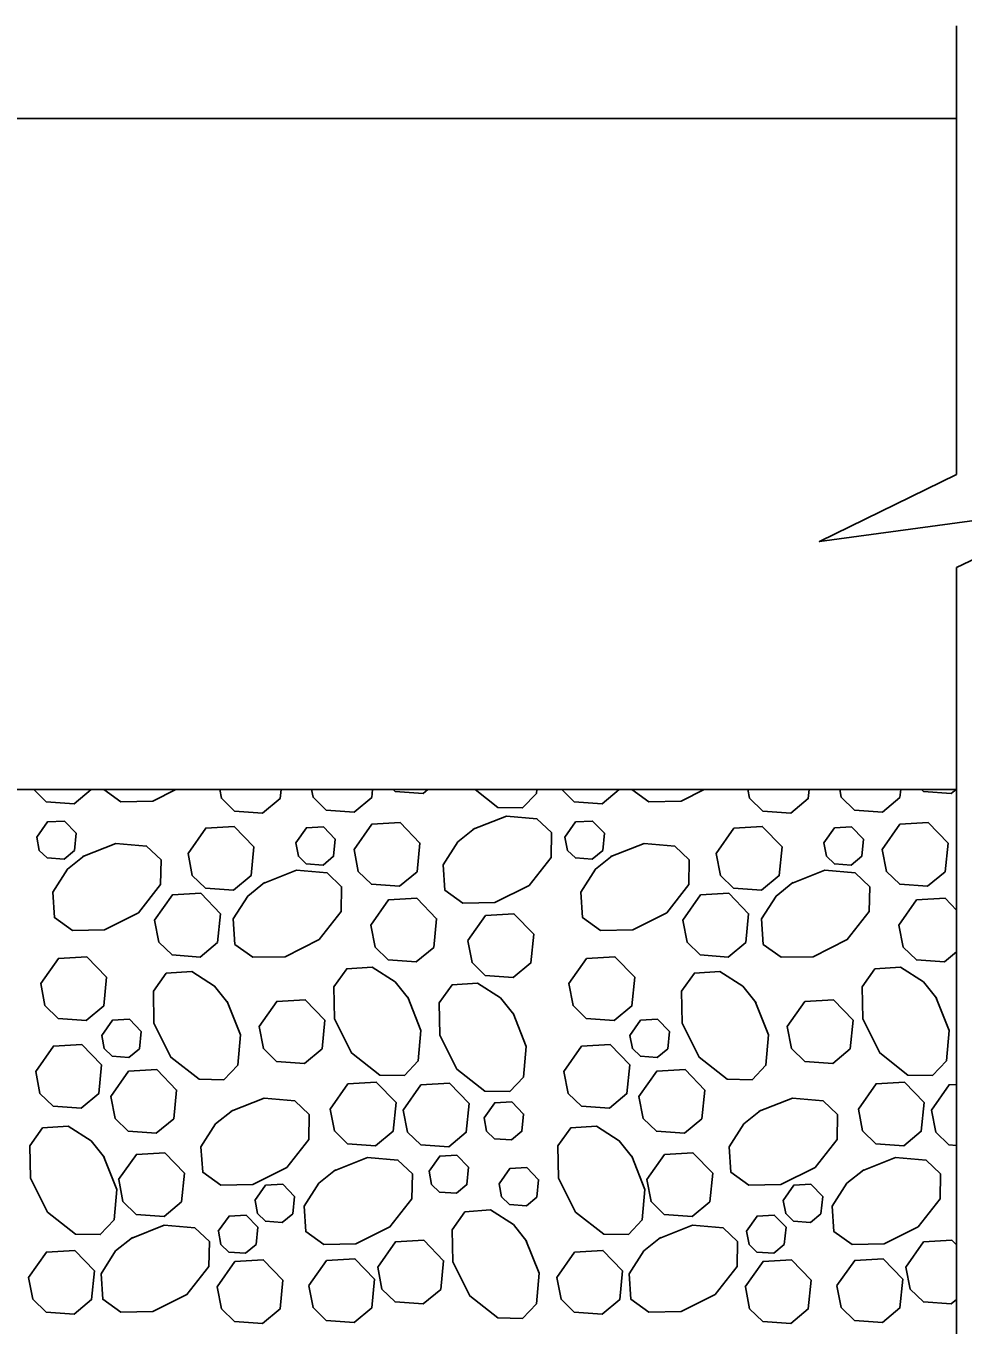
# Model space of a CAD drawing. Extents: x 636530 to 644067, y 294168 to 299122.
# Drawn here: x 641949.09 to 641984.55, y 296128.07 to 296177.23 of the extents above; entities that cross this region are included whole.
import ezdxf

# ---------------------------------------------------------------- set-up
doc = ezdxf.new("R2010")
doc.units = 0
doc.layers.add('1', color=7, linetype='Continuous')

msp = doc.modelspace()

# ---------------------------------------------------------------- linework, layer by layer
at = {"layer": '1'}
for p, q in [((641984.305, 296177.23), (641984.305, 296160.253)), ((641771.851, 296173.73), (641984.305, 296173.73)), ((641984.305, 296156.734), (641984.305, 296123.331)), ((641929.332, 296148.331), (641984.308, 296148.331))]:
    msp.add_line(p, q, dxfattribs=at)
for points in [[(641984.305, 296160.253), (641979.119, 296157.715), (641989.268, 296159.095), (641984.305, 296156.734)], [(641951.554, 296148.331), (641950.913, 296147.798), (641949.853, 296147.874), (641949.383, 296148.331)], [(641954.767, 296148.331), (641953.893, 296147.894), (641952.679, 296147.872), (641952.034, 296148.331)], [(641958.744, 296148.331), (641958.71, 296147.994), (641958.047, 296147.443), (641956.987, 296147.52), (641956.489, 296148.003), (641956.425, 296148.331)], [(641962.209, 296148.331), (641962.179, 296148.034), (641961.516, 296147.482), (641960.456, 296147.559), (641959.957, 296148.043), (641959.902, 296148.331)], [(641964.3, 296148.331), (641964.123, 296148.184), (641963.063, 296148.261), (641962.991, 296148.331)], [(641968.422, 296148.331), (641968.41, 296148.187), (641967.888, 296147.638), (641966.95, 296147.655), (641966.087, 296148.331)], [(641971.543, 296148.331), (641970.902, 296147.798), (641969.842, 296147.874), (641969.371, 296148.331)], [(641974.755, 296148.331), (641973.881, 296147.894), (641972.667, 296147.872), (641972.023, 296148.331)], [(641978.732, 296148.331), (641978.699, 296147.994), (641978.036, 296147.443), (641976.976, 296147.52), (641976.477, 296148.003), (641976.414, 296148.331)], [(641982.197, 296148.331), (641982.167, 296148.034), (641981.504, 296147.482), (641980.444, 296147.559), (641979.946, 296148.043), (641979.89, 296148.331)], [(641984.288, 296148.331), (641984.111, 296148.184), (641983.052, 296148.261), (641982.98, 296148.331)], [(641966.017, 296146.829), (641967.275, 296147.327), (641968.43, 296147.228), (641968.979, 296146.706), (641968.962, 296145.768), (641968.129, 296144.703), (641966.841, 296144.059), (641965.627, 296144.038), (641964.944, 296144.523), (641964.879, 296145.49), (641965.433, 296146.355), (641966.068, 296146.861)], [(641949.499, 296146.533), (641949.902, 296147.107), (641950.546, 296147.143), (641950.994, 296146.679), (641950.929, 296146.029), (641950.531, 296145.698), (641949.895, 296145.744), (641949.596, 296146.034), (641949.499, 296146.533)], [(641955.224, 296145.919), (641955.896, 296146.875), (641956.969, 296146.937), (641957.716, 296146.163), (641957.608, 296145.079), (641956.945, 296144.527), (641955.885, 296144.604), (641955.386, 296145.088), (641955.224, 296145.919)], [(641959.303, 296146.312), (641959.706, 296146.886), (641960.35, 296146.923), (641960.798, 296146.458), (641960.733, 296145.808), (641960.336, 296145.477), (641959.699, 296145.523), (641959.4, 296145.813), (641959.303, 296146.312)], [(641961.506, 296146.064), (641962.178, 296147.021), (641963.252, 296147.082), (641963.998, 296146.308), (641963.89, 296145.224), (641963.227, 296144.673), (641962.167, 296144.749), (641961.668, 296145.233), (641961.507, 296146.064)], [(641969.487, 296146.533), (641969.891, 296147.107), (641970.535, 296147.143), (641970.982, 296146.679), (641970.918, 296146.029), (641970.52, 296145.698), (641969.884, 296145.744), (641969.585, 296146.034), (641969.488, 296146.533)], [(641975.212, 296145.919), (641975.885, 296146.875), (641976.958, 296146.937), (641977.704, 296146.163), (641977.596, 296145.079), (641976.933, 296144.527), (641975.873, 296144.604), (641975.375, 296145.088), (641975.213, 296145.919)], [(641979.291, 296146.312), (641979.695, 296146.886), (641980.339, 296146.923), (641980.787, 296146.458), (641980.722, 296145.808), (641980.324, 296145.477), (641979.688, 296145.523), (641979.389, 296145.813), (641979.292, 296146.312)], [(641981.495, 296146.064), (641982.167, 296147.021), (641983.24, 296147.082), (641983.986, 296146.308), (641983.878, 296145.224), (641983.215, 296144.673), (641982.156, 296144.749), (641981.657, 296145.233), (641981.495, 296146.064)], [(641951.241, 296145.796), (641952.498, 296146.295), (641953.654, 296146.195), (641954.203, 296145.673), (641954.185, 296144.736), (641953.352, 296143.67), (641952.064, 296143.026), (641950.85, 296143.005), (641950.167, 296143.491), (641950.102, 296144.457), (641950.657, 296145.322), (641951.292, 296145.829)], [(641971.229, 296145.796), (641972.487, 296146.295), (641973.642, 296146.195), (641974.191, 296145.673), (641974.174, 296144.736), (641973.34, 296143.67), (641972.053, 296143.026), (641970.839, 296143.005), (641970.156, 296143.491), (641970.091, 296144.457), (641970.645, 296145.322), (641971.28, 296145.829)], [(641958.073, 296144.78), (641959.331, 296145.278), (641960.486, 296145.178), (641961.035, 296144.656), (641961.018, 296143.719), (641960.184, 296142.654), (641958.896, 296142.01), (641957.683, 296141.988), (641956.999, 296142.474), (641956.935, 296143.441), (641957.489, 296144.305), (641958.124, 296144.812)], [(641978.062, 296144.78), (641979.319, 296145.278), (641980.475, 296145.178), (641981.024, 296144.656), (641981.006, 296143.719), (641980.173, 296142.654), (641978.885, 296142.01), (641977.671, 296141.988), (641976.988, 296142.474), (641976.923, 296143.441), (641977.478, 296144.305), (641978.113, 296144.812)], [(641953.959, 296143.389), (641954.631, 296144.345), (641955.704, 296144.407), (641956.451, 296143.633), (641956.343, 296142.549), (641955.68, 296141.997), (641954.62, 296142.074), (641954.121, 296142.558), (641953.959, 296143.389)], [(641973.947, 296143.389), (641974.62, 296144.345), (641975.693, 296144.407), (641976.439, 296143.633), (641976.331, 296142.549), (641975.668, 296141.997), (641974.608, 296142.074), (641974.11, 296142.558), (641973.948, 296143.389)], [(641962.139, 296143.201), (641962.811, 296144.158), (641963.884, 296144.219), (641964.63, 296143.445), (641964.522, 296142.361), (641963.859, 296141.81), (641962.8, 296141.886), (641962.301, 296142.37), (641962.139, 296143.201)], [(641982.127, 296143.201), (641982.799, 296144.158), (641983.873, 296144.219), (641984.308, 296143.768)], [(641965.814, 296142.616), (641966.486, 296143.572), (641967.56, 296143.633), (641968.306, 296142.86), (641968.198, 296141.776), (641967.535, 296141.224), (641966.475, 296141.301), (641965.977, 296141.784), (641965.815, 296142.615)], [(641984.308, 296142.192), (641983.848, 296141.81), (641982.788, 296141.886), (641982.29, 296142.37), (641982.128, 296143.201)], [(641949.648, 296140.989), (641950.32, 296141.946), (641951.393, 296142.007), (641952.14, 296141.233), (641952.032, 296140.149), (641951.369, 296139.598), (641950.309, 296139.674), (641949.81, 296140.158), (641949.648, 296140.989)], [(641969.636, 296140.989), (641970.309, 296141.946), (641971.382, 296142.007), (641972.128, 296141.233), (641972.02, 296140.149), (641971.357, 296139.598), (641970.297, 296139.674), (641969.799, 296140.158), (641969.637, 296140.989)], [(641956.705, 296140.314), (641957.204, 296139.057), (641957.104, 296137.901), (641956.582, 296137.352), (641955.644, 296137.37), (641954.579, 296138.203), (641953.935, 296139.491), (641953.914, 296140.705), (641954.399, 296141.388), (641955.366, 296141.452), (641956.231, 296140.898), (641956.737, 296140.263)], [(641963.538, 296140.477), (641964.036, 296139.219), (641963.936, 296138.064), (641963.414, 296137.515), (641962.477, 296137.532), (641961.412, 296138.366), (641960.768, 296139.654), (641960.746, 296140.867), (641961.232, 296141.551), (641962.199, 296141.615), (641963.063, 296141.061), (641963.57, 296140.426)], [(641976.693, 296140.314), (641977.192, 296139.057), (641977.092, 296137.901), (641976.57, 296137.352), (641975.633, 296137.37), (641974.568, 296138.203), (641973.924, 296139.491), (641973.902, 296140.705), (641974.388, 296141.388), (641975.355, 296141.452), (641976.219, 296140.898), (641976.726, 296140.263)], [(641983.526, 296140.477), (641984.025, 296139.219), (641983.925, 296138.064), (641983.403, 296137.515), (641982.465, 296137.532), (641981.4, 296138.366), (641980.756, 296139.654), (641980.735, 296140.867), (641981.22, 296141.551), (641982.187, 296141.615), (641983.052, 296141.061), (641983.558, 296140.426)], [(641967.523, 296139.867), (641968.022, 296138.609), (641967.922, 296137.454), (641967.4, 296136.905), (641966.463, 296136.922), (641965.397, 296137.756), (641964.754, 296139.044), (641964.732, 296140.257), (641965.218, 296140.941), (641966.184, 296141.005), (641967.049, 296140.451), (641967.556, 296139.816)], [(641957.913, 296139.363), (641958.585, 296140.319), (641959.658, 296140.38), (641960.405, 296139.607), (641960.297, 296138.523), (641959.634, 296137.971), (641958.574, 296138.048), (641958.075, 296138.531), (641957.913, 296139.363)], [(641977.901, 296139.363), (641978.573, 296140.319), (641979.647, 296140.38), (641980.393, 296139.607), (641980.285, 296138.523), (641979.622, 296137.971), (641978.562, 296138.048), (641978.064, 296138.531), (641977.902, 296139.363)], [(641951.958, 296139.03), (641952.361, 296139.604), (641953.005, 296139.641), (641953.453, 296139.176), (641953.388, 296138.526), (641952.99, 296138.195), (641952.354, 296138.241), (641952.055, 296138.531), (641951.958, 296139.03)], [(641971.946, 296139.03), (641972.35, 296139.604), (641972.994, 296139.641), (641973.441, 296139.176), (641973.377, 296138.526), (641972.979, 296138.195), (641972.343, 296138.241), (641972.044, 296138.531), (641971.947, 296139.03)], [(641949.46, 296137.669), (641950.132, 296138.625), (641951.205, 296138.686), (641951.951, 296137.913), (641951.843, 296136.828), (641951.18, 296136.277), (641950.12, 296136.354), (641949.622, 296136.837), (641949.46, 296137.668)], [(641969.448, 296137.669), (641970.12, 296138.625), (641971.194, 296138.686), (641971.94, 296137.913), (641971.832, 296136.828), (641971.169, 296136.277), (641970.109, 296136.354), (641969.61, 296136.837), (641969.449, 296137.668)], [(641952.3, 296136.719), (641952.973, 296137.675), (641954.046, 296137.737), (641954.792, 296136.963), (641954.684, 296135.879), (641954.021, 296135.327), (641952.961, 296135.404), (641952.463, 296135.888), (641952.301, 296136.719)], [(641972.289, 296136.719), (641972.961, 296137.675), (641974.034, 296137.737), (641974.781, 296136.963), (641974.673, 296135.879), (641974.01, 296135.327), (641972.95, 296135.404), (641972.451, 296135.888), (641972.289, 296136.719)], [(641960.603, 296136.245), (641961.275, 296137.202), (641962.349, 296137.263), (641963.095, 296136.489), (641962.987, 296135.405), (641962.324, 296134.854), (641961.264, 296134.93), (641960.766, 296135.414), (641960.604, 296136.245)], [(641963.369, 296136.204), (641964.041, 296137.161), (641965.114, 296137.222), (641965.861, 296136.448), (641965.753, 296135.364), (641965.089, 296134.813), (641964.03, 296134.89), (641963.531, 296135.373), (641963.369, 296136.204)], [(641980.592, 296136.245), (641981.264, 296137.202), (641982.337, 296137.263), (641983.083, 296136.489), (641982.975, 296135.405), (641982.312, 296134.854), (641981.253, 296134.93), (641980.754, 296135.414), (641980.592, 296136.245)], [(641983.357, 296136.204), (641984.029, 296137.161), (641984.308, 296137.177)], [(641956.853, 296136.158), (641958.111, 296136.656), (641959.266, 296136.556), (641959.815, 296136.034), (641959.798, 296135.097), (641958.964, 296134.032), (641957.676, 296133.388), (641956.463, 296133.366), (641955.779, 296133.852), (641955.715, 296134.819), (641956.269, 296135.683), (641956.904, 296136.19)], [(641966.428, 296135.909), (641966.831, 296136.483), (641967.475, 296136.52), (641967.923, 296136.055), (641967.858, 296135.405), (641967.46, 296135.074), (641966.824, 296135.12), (641966.525, 296135.41), (641966.428, 296135.909)], [(641976.842, 296136.158), (641978.099, 296136.656), (641979.255, 296136.556), (641979.804, 296136.034), (641979.786, 296135.097), (641978.953, 296134.032), (641977.665, 296133.388), (641976.451, 296133.366), (641975.768, 296133.852), (641975.703, 296134.819), (641976.258, 296135.683), (641976.892, 296136.19)], [(641984.308, 296134.869), (641984.018, 296134.89), (641983.52, 296135.373), (641983.358, 296136.204)], [(641952.028, 296134.458), (641952.527, 296133.2), (641952.427, 296132.045), (641951.905, 296131.496), (641950.967, 296131.513), (641949.902, 296132.347), (641949.258, 296133.634), (641949.237, 296134.848), (641949.722, 296135.531), (641950.689, 296135.596), (641951.554, 296135.042), (641952.06, 296134.407)], [(641972.016, 296134.458), (641972.515, 296133.2), (641972.415, 296132.045), (641971.893, 296131.496), (641970.956, 296131.513), (641969.89, 296132.347), (641969.247, 296133.634), (641969.225, 296134.848), (641969.711, 296135.531), (641970.678, 296135.596), (641971.542, 296135.042), (641972.049, 296134.407)], [(641952.599, 296133.573), (641953.272, 296134.529), (641954.345, 296134.59), (641955.091, 296133.817), (641954.983, 296132.733), (641954.32, 296132.181), (641953.26, 296132.258), (641952.762, 296132.741), (641952.6, 296133.573)], [(641960.755, 296133.911), (641962.013, 296134.41), (641963.168, 296134.31), (641963.717, 296133.788), (641963.7, 296132.85), (641962.866, 296131.785), (641961.578, 296131.141), (641960.365, 296131.12), (641959.681, 296131.605), (641959.617, 296132.572), (641960.171, 296133.437), (641960.806, 296133.943)], [(641964.347, 296133.891), (641964.75, 296134.465), (641965.394, 296134.502), (641965.842, 296134.038), (641965.777, 296133.387), (641965.379, 296133.056), (641964.743, 296133.103), (641964.444, 296133.393), (641964.347, 296133.891)], [(641972.588, 296133.573), (641973.26, 296134.529), (641974.334, 296134.59), (641975.08, 296133.817), (641974.972, 296132.733), (641974.309, 296132.181), (641973.249, 296132.258), (641972.75, 296132.741), (641972.588, 296133.573)], [(641980.743, 296133.911), (641982.001, 296134.41), (641983.156, 296134.31), (641983.706, 296133.788), (641983.688, 296132.85), (641982.855, 296131.785), (641981.567, 296131.141), (641980.353, 296131.12), (641979.67, 296131.605), (641979.605, 296132.572), (641980.159, 296133.437), (641980.794, 296133.943)], [(641966.995, 296133.419), (641967.398, 296133.992), (641968.042, 296134.029), (641968.49, 296133.565), (641968.425, 296132.915), (641968.028, 296132.584), (641967.392, 296132.63), (641967.092, 296132.92), (641966.995, 296133.418)], [(641957.758, 296132.788), (641958.162, 296133.362), (641958.806, 296133.399), (641959.253, 296132.935), (641959.189, 296132.284), (641958.791, 296131.953), (641958.155, 296131.999), (641957.856, 296132.289), (641957.759, 296132.788)], [(641977.747, 296132.788), (641978.15, 296133.362), (641978.794, 296133.399), (641979.242, 296132.935), (641979.177, 296132.284), (641978.779, 296131.953), (641978.143, 296131.999), (641977.844, 296132.289), (641977.747, 296132.788)], [(641956.371, 296131.622), (641956.775, 296132.196), (641957.419, 296132.232), (641957.866, 296131.768), (641957.802, 296131.118), (641957.404, 296130.787), (641956.768, 296130.833), (641956.469, 296131.123), (641956.372, 296131.622)], [(641968.011, 296131.285), (641968.51, 296130.028), (641968.41, 296128.872), (641967.888, 296128.323), (641966.95, 296128.341), (641965.885, 296129.174), (641965.241, 296130.462), (641965.22, 296131.676), (641965.705, 296132.359), (641966.672, 296132.424), (641967.537, 296131.87), (641968.043, 296131.235)], [(641976.36, 296131.622), (641976.763, 296132.196), (641977.407, 296132.232), (641977.855, 296131.768), (641977.79, 296131.118), (641977.392, 296130.787), (641976.756, 296130.833), (641976.457, 296131.123), (641976.36, 296131.622)], [(641953.069, 296131.349), (641954.327, 296131.848), (641955.482, 296131.748), (641956.031, 296131.226), (641956.014, 296130.288), (641955.18, 296129.223), (641953.893, 296128.579), (641952.679, 296128.558), (641951.996, 296129.043), (641951.931, 296130.01), (641952.485, 296130.875), (641953.12, 296131.381)], [(641973.058, 296131.349), (641974.316, 296131.848), (641975.471, 296131.748), (641976.02, 296131.226), (641976.002, 296130.288), (641975.169, 296129.223), (641973.881, 296128.579), (641972.667, 296128.558), (641971.984, 296129.043), (641971.919, 296130.01), (641972.474, 296130.875), (641973.109, 296131.381)], [(641962.402, 296130.261), (641963.074, 296131.217), (641964.148, 296131.279), (641964.894, 296130.505), (641964.786, 296129.421), (641964.123, 296128.869), (641963.063, 296128.946), (641962.565, 296129.43), (641962.403, 296130.261)], [(641982.391, 296130.261), (641983.063, 296131.217), (641984.136, 296131.279), (641984.308, 296131.102)], [(641949.192, 296129.875), (641949.865, 296130.831), (641950.938, 296130.892), (641951.684, 296130.119), (641951.576, 296129.035), (641950.913, 296128.483), (641949.853, 296128.56), (641949.355, 296129.043), (641949.193, 296129.875)], [(641956.326, 296129.52), (641956.999, 296130.476), (641958.072, 296130.538), (641958.818, 296129.764), (641958.71, 296128.68), (641958.047, 296128.128), (641956.987, 296128.205), (641956.489, 296128.689), (641956.327, 296129.52)], [(641959.795, 296129.56), (641960.467, 296130.516), (641961.541, 296130.577), (641962.287, 296129.804), (641962.179, 296128.719), (641961.516, 296128.168), (641960.456, 296128.245), (641959.957, 296128.728), (641959.796, 296129.559)], [(641969.181, 296129.875), (641969.853, 296130.831), (641970.927, 296130.892), (641971.673, 296130.119), (641971.565, 296129.035), (641970.902, 296128.483), (641969.842, 296128.56), (641969.343, 296129.043), (641969.182, 296129.875)], [(641976.315, 296129.52), (641976.987, 296130.476), (641978.061, 296130.538), (641978.807, 296129.764), (641978.699, 296128.68), (641978.036, 296128.128), (641976.976, 296128.205), (641976.477, 296128.689), (641976.316, 296129.52)], [(641979.783, 296129.56), (641980.456, 296130.516), (641981.529, 296130.577), (641982.275, 296129.804), (641982.167, 296128.719), (641981.504, 296128.168), (641980.444, 296128.245), (641979.946, 296128.728), (641979.784, 296129.559)], [(641984.308, 296129.032), (641984.111, 296128.869), (641983.052, 296128.946), (641982.553, 296129.43), (641982.391, 296130.261)]]:
    msp.add_lwpolyline(points, dxfattribs=at)

doc.saveas('drawing.dxf')
